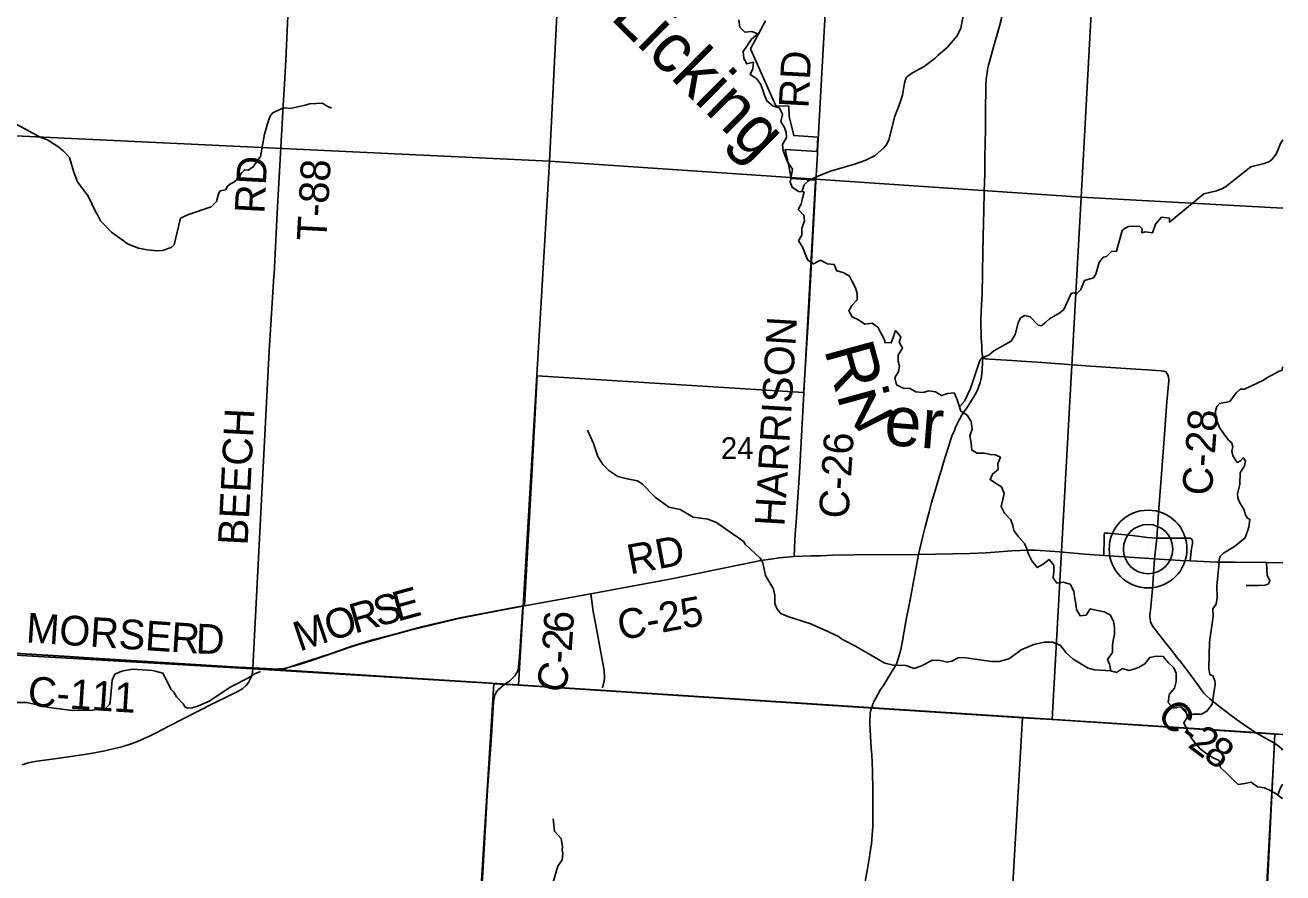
# Model space of a CAD drawing. Extents: x 114843 to 284848, y 317643 to 566895.
# Drawn here: x 272149 to 284848, y 417240 to 425802 of the extents above; entities that cross this region are included whole.
import ezdxf

# ---------------------------------------------------------------- set-up
doc = ezdxf.new("R2010")
doc.units = 0
for name, color, linetype in [('GM_X_City_Street', 7, 'Continuous'), ('GM_X_Corporation', 7, 'Continuous'), ('GM_X_County_Road', 7, 'Continuous'), ('GM_X_County_Road_Text', 7, 'Continuous'), ('GM_X_Major_River', 7, 'Continuous'), ('GM_X_Major_River_Text', 7, 'Continuous'), ('GM_X_Minor_River', 7, 'Continuous'), ('GM_X_Section', 7, 'Continuous'), ('GM_X_Section_Text', 7, 'Continuous'), ('GM_X_Township', 7, 'Continuous'), ('GM_X_Township_Road', 7, 'Continuous'), ('GM_X_Township_Road_Text', 7, 'Continuous'), ('GM_X_Unincorporated', 7, 'Continuous'), ('GM_X_Unincorporated_Location', 7, 'Continuous')]:
    doc.layers.add(name, color=color, linetype=linetype)

msp = doc.modelspace()

# ---------------------------------------------------------------- linework, layer by layer
at = {"layer": 'GM_X_City_Street'}
msp.add_line((284331, 410473), (284762, 418549), dxfattribs=at)
msp.add_lwpolyline([(271112, 419513), (272599, 419422), (272789, 419407), (273451, 419363), (273963, 419333), (274165, 419323), (274448, 419309)], dxfattribs=at)
at = {"layer": 'GM_X_Corporation'}
for points in [[(279625, 425845), (279474, 425563), (279730, 424988), (279859, 424985), (279865, 424879), (279909, 424687), (280154, 424672), (280147, 424525), (279822, 424545), (279858, 424397), (279883, 424252), (280130, 424237), (280011, 422093), (277319, 422261), (277257, 421135), (277191, 419940), (277176, 419938), (277033, 419911), (276539, 419817), (276165, 419727), (276062, 419700), (275918, 419662), (275671, 419597), (275493, 419544), (275458, 419533), (275248, 419460), (275106, 419413), (274926, 419353), (274734, 419289), (274615, 419296), (274448, 419307), (274019, 419335), (273204, 419382), (272788, 419410), (272714, 419416), (272641, 419422), (272597, 419425), (272573, 419426), (271674, 419481)], [(269779, 396349), (270001, 400354), (270127, 402555), (270414, 407583), (271110, 419516), (272597, 419425), (272788, 419410), (274734, 419289), (276970, 419149), (284578, 418656), (284848, 418638)]]:
    msp.add_lwpolyline(points, dxfattribs=at)
at = {"layer": 'GM_X_County_Road'}
for p, q in [((280150, 424540), (280156, 424645)), ((277174, 419933), (277861, 420059))]:
    msp.add_line(p, q, dxfattribs=at)
for points in [[(280156, 424645), (280179, 425078), (280256, 426462), (280331, 427735), (280363, 428452), (280422, 429595)], [(282012, 425882), (281987, 425793), (281960, 425697), (281935, 425615), (281919, 425555), (281905, 425507), (281885, 425436), (281875, 425397), (281870, 425372), (281866, 425346), (281862, 425322), (281858, 425299), (281855, 425279), (281853, 425242), (281850, 425202), (281849, 425166), (281846, 424944), (281844, 424754), (281841, 424606), (281839, 424473), (281840, 424302), (281833, 424123), (281828, 423927), (281825, 423806), (281819, 423513), (281811, 423084), (281806, 422979), (281800, 422820), (281800, 422756), (281801, 422697), (281801, 422674), (281802, 422643), (281806, 422600), (281807, 422568), (281808, 422516), (281812, 422476), (281818, 422451), (281815, 422391), (281813, 422328), (281809, 422281), (281802, 422234), (281792, 422194), (281780, 422155), (281764, 422115), (281743, 422071), (281728, 422046), (281697, 421999), (281676, 421966), (281649, 421927), (281630, 421898), (281605, 421860), (281586, 421825), (281575, 421807), (281562, 421781), (281543, 421740), (281531, 421709), (281521, 421688), (281507, 421650), (281493, 421609), (281475, 421554), (281442, 421448), (281423, 421385), (281400, 421313), (281381, 421249), (281350, 421146), (281330, 421078), (281301, 420979), (281277, 420887), (281237, 420736), (281213, 420639), (281169, 420456)], [(280132, 424225), (280148, 424503), (280150, 424540)], [(280013, 422116), (280061, 422908), (280111, 423852), (280132, 424225)], [(283552, 420412), (283574, 420620), (283594, 420875), (283623, 421266), (283648, 421622), (283676, 421997), (283696, 422210), (283694, 422250), (283688, 422269), (283678, 422288), (283665, 422300), (283646, 422308), (283620, 422311), (283573, 422315), (283479, 422319), (283362, 422327), (282859, 422361), (282418, 422393), (282314, 422401), (282259, 422406), (282112, 422416), (281945, 422426), (281887, 422429), (281856, 422431), (281844, 422433), (281831, 422439), (281818, 422451)], [(279915, 420434), (279919, 420599), (279923, 420656), (279938, 420829), (279942, 420883), (279967, 421279), (280011, 422084), (280013, 422116)], [(279915, 420434), (280084, 420440), (280179, 420442), (280304, 420447), (280522, 420451), (281169, 420456)], [(281169, 420456), (281084, 419997), (281070, 419929), (281046, 419797), (281004, 419562), (280991, 419494), (280975, 419434), (280962, 419390), (280949, 419359), (280943, 419345), (280935, 419327), (280926, 419313), (280921, 419302), (280915, 419293), (280876, 419232), (280815, 419133), (280787, 419090), (280763, 419049), (280738, 419005), (280719, 418970), (280714, 418957), (280705, 418936), (280704, 418931)], [(281169, 420456), (281689, 420464), (281851, 420473), (282111, 420491), (282281, 420499), (282345, 420499), (282398, 420496), (282593, 420482), (282846, 420460), (283039, 420446), (283552, 420412), (283812, 420396), (283912, 420390), (284183, 420379), (284364, 420377), (284684, 420374), (284848, 420372)], [(277861, 420059), (278657, 420207), (278953, 420265), (279133, 420303), (279398, 420359), (279577, 420393), (279676, 420409), (279765, 420421), (279915, 420434)], [(284579, 418653), (284450, 418738), (284340, 418820), (284228, 418904), (284166, 418953), (284107, 419000), (284074, 419030), (284050, 419056), (284022, 419093), (283962, 419176), (283914, 419240), (283856, 419319), (283807, 419380), (283787, 419406), (283722, 419489), (283666, 419561), (283592, 419653), (283550, 419710), (283531, 419733), (283522, 419752), (283513, 419777), (283507, 419797), (283505, 419826), (283505, 419846), (283510, 419894), (283532, 420109), (283552, 420412)], [(274713, 419299), (274765, 419304), (274817, 419316), (274871, 419332), (275043, 419385), (275314, 419480), (275493, 419540), (275790, 419625), (276027, 419689), (276512, 419807), (276768, 419857), (277174, 419933)], [(277038, 419177), (277093, 419228), (277111, 419255), (277127, 419289), (277132, 419324), (277138, 419385), (277144, 419471), (277174, 419933)], [(272118, 418332), (272151, 418341), (272181, 418350), (272216, 418358), (272266, 418367), (272372, 418381), (272446, 418392), (272586, 418413), (272725, 418433), (272850, 418453), (272954, 418473), (273050, 418494), (273126, 418513), (273220, 418544), (273284, 418567), (273352, 418597), (273411, 418624), (273473, 418655), (273601, 418721), (274055, 418954), (274296, 419071), (274348, 419103), (274380, 419131), (274405, 419163), (274428, 419209), (274440, 419244), (274447, 419296), (274448, 419309)], [(274448, 419309), (274584, 419302), (274643, 419299), (274698, 419298), (274713, 419299)], [(276372, 411000), (276644, 415378), (276671, 415782), (276717, 416455), (276771, 417244), (276819, 418077), (276858, 418622), (276879, 418966), (276885, 419005), (276893, 419038), (276909, 419068), (276930, 419093), (276992, 419145), (277031, 419170), (277038, 419177)], [(280704, 418931), (280695, 418902), (280685, 418868), (280682, 418849), (280680, 418827), (280679, 418792), (280679, 418740), (280692, 418503), (280699, 418430), (280703, 418358), (280704, 418263), (280708, 418077), (280708, 417830), (280708, 417707), (280702, 417623), (280699, 417576), (280694, 417531), (280689, 417497), (280685, 417471), (280678, 417427), (280673, 417402), (280655, 417280), (280612, 417039)], [(284848, 418478), (284831, 418498), (284796, 418526), (284762, 418549), (284665, 418605), (284579, 418653)]]:
    msp.add_lwpolyline(points, dxfattribs=at)
at = {"layer": 'GM_X_Major_River'}
for points in [[(279354, 425855), (279364, 425783), (279416, 425731), (279488, 425737), (279546, 425713), (279482, 425661), (279435, 425591), (279399, 425536), (279407, 425464), (279435, 425410), (279503, 425427), (279498, 425361), (279470, 425302), (279536, 425261), (279576, 425201), (279598, 425145), (279615, 425095), (279639, 425037), (279701, 424985), (279765, 424967), (279795, 424899), (279780, 424829), (279816, 424767), (279834, 424717), (279836, 424667), (279796, 424597), (279803, 424535), (279823, 424477), (279849, 424413), (279897, 424347), (279884, 424267), (279874, 424215), (279894, 424165), (279958, 424123), (280014, 424117), (279999, 424053), (279983, 423995), (279955, 423939), (280013, 423883), (280019, 423821), (279992, 423752), (279992, 423682), (279958, 423622), (280000, 423556), (280022, 423498), (280051, 423428), (280109, 423390), (280179, 423429)], [(280179, 423429), (280249, 423391), (280317, 423383), (280345, 423319), (280409, 423303), (280474, 423268), (280496, 423218), (280532, 423148), (280550, 423092), (280551, 423026), (280497, 422971), (280465, 422917), (280499, 422857), (280563, 422827), (280627, 422782), (280702, 422792), (280758, 422752), (280792, 422686), (280830, 422618)], [(280830, 422618), (280828, 422596), (280894, 422592), (280916, 422658), (280936, 422716), (280990, 422655), (280974, 422600), (281007, 422539), (280965, 422472), (280965, 422408), (280977, 422358), (280967, 422304), (280930, 422238), (280946, 422170), (281014, 422136), (281082, 422132), (281142, 422097), (281212, 422091), (281278, 422107), (281342, 422099), (281403, 422061), (281465, 422082), (281529, 422088), (281557, 422028), (281577, 421968), (281597, 421904), (281660, 421862), (281700, 421800), (281712, 421722), (281688, 421654), (281701, 421584), (281707, 421510), (281763, 421478), (281831, 421480), (281895, 421464), (281945, 421463), (281997, 421437), (281970, 421375), (281972, 421312), (281918, 421268), (281892, 421212), (281948, 421176), (282008, 421138), (282033, 421076), (282019, 421012), (282003, 420940), (282037, 420874), (282100, 420806), (282122, 420748), (282132, 420698), (282180, 420634), (282241, 420567), (282263, 420513), (282279, 420459), (282315, 420391), (282368, 420323), (282427, 420359), (282489, 420403), (282536, 420347), (282536, 420283), (282528, 420221), (282566, 420167), (282630, 420176), (282700, 420154), (282737, 420084), (282745, 420030), (282757, 419956), (282763, 419900), (282800, 419836), (282862, 419842), (282903, 419906), (282976, 419890), (283044, 419877), (283106, 419845), (283138, 419781), (283148, 419715), (283147, 419651), (283135, 419585), (283127, 419535), (283127, 419466), (283077, 419396), (283098, 419346), (283110, 419280), (283168, 419262), (283228, 419303), (283292, 419285), (283342, 419297), (283392, 419315), (283456, 419351), (283504, 419416), (283570, 419428), (283638, 419424), (283690, 419364), (283748, 419312), (283770, 419256), (283771, 419172), (283753, 419106), (283699, 419040), (283691, 418960), (283742, 418904), (283814, 418916)], [(283814, 418916), (283866, 418884), (283884, 418816), (283848, 418754), (283883, 418684), (283917, 418612), (283953, 418562), (284013, 418493), (284080, 418441), (284144, 418403), (284204, 418373), (284220, 418305), (284286, 418241), (284343, 418183), (284397, 418133), (284463, 418142), (284527, 418154), (284591, 418110), (284663, 418098), (284727, 418069), (284780, 418039), (284836, 417995), (284848, 417989)]]:
    msp.add_lwpolyline(points, dxfattribs=at)
at = {"layer": 'GM_X_Minor_River'}
for points in [[(279991, 424119), (280014, 424189), (280051, 424227), (280154, 424277), (280282, 424328), (280524, 424398), (280636, 424438), (280730, 424486), (280820, 424563), (280850, 424601), (280870, 424643), (280929, 424883), (280975, 424995), (281009, 425093), (281027, 425216), (281045, 425272), (281101, 425316), (281227, 425384), (281337, 425470), (281367, 425498), (281457, 425575), (281560, 425695), (281598, 425773), (281630, 425947)], [(272066, 424798), (272309, 424666), (272375, 424643), (272489, 424571), (272534, 424533), (272598, 424465), (272640, 424316), (272678, 424218), (272787, 424074), (272859, 423918), (272879, 423886), (272910, 423824), (273020, 423712), (273190, 423588), (273295, 423548), (273381, 423534), (273481, 423522), (273537, 423525), (273623, 423557), (273653, 423583), (273719, 423852), (273797, 423890), (274027, 423967), (274083, 424019), (274103, 424099), (274119, 424127), (274171, 424138), (274191, 424176), (274223, 424198), (274257, 424216), (274309, 424258), (274329, 424306), (274367, 424342), (274401, 424337), (274449, 424367), (274525, 424475), (274565, 424700), (274607, 424840), (274627, 424890), (274649, 424916), (274741, 424959), (274775, 424965), (274825, 424959), (274977, 424995), (275025, 425008), (275153, 425014), (275191, 424986), (275244, 424964)], [(281584, 421946), (281633, 422003), (281694, 422133), (281790, 422415), (281808, 422441), (281878, 422469), (281930, 422512), (282106, 422610), (282146, 422678), (282174, 422796), (282200, 422844), (282244, 422870), (282298, 422856), (282378, 422770), (282412, 422766), (282458, 422805), (282492, 422837), (282596, 422897), (282638, 422931), (282710, 423093), (282738, 423097), (282764, 423087), (282808, 423133), (282844, 423224), (282936, 423248), (282960, 423286), (282993, 423406), (283035, 423458), (283069, 423466), (283117, 423514), (283169, 423518), (283225, 423729), (283261, 423755), (283289, 423769), (283399, 423773), (283427, 423745), (283423, 423705), (283457, 423715), (283531, 423705), (283561, 423791), (283623, 423863), (283703, 423853), (283705, 423813), (284049, 424098), (284179, 424128), (284225, 424146), (284269, 424169), (284523, 424371), (284659, 424403), (284713, 424425), (284741, 424447), (284781, 424500), (284827, 424614), (284848, 424644)], [(283814, 418916), (283900, 418824), (283944, 418842), (284026, 418842), (284082, 418872), (284134, 418944), (284164, 419145), (284162, 419179), (284141, 419229), (284111, 419243), (284101, 419305), (284107, 419571), (284125, 419689), (284144, 419831), (284140, 419908), (284176, 419954), (284186, 420018), (284182, 420138), (284200, 420342), (284206, 420400), (284215, 420434), (284247, 420470), (284361, 420537), (284469, 420625), (284505, 420731), (284515, 420809), (284489, 420825), (284469, 420863), (284457, 420907), (284411, 420985), (284395, 421027), (284391, 421067), (284414, 421161), (284418, 421279), (284462, 421352), (284470, 421402), (284446, 421432), (284420, 421400), (284388, 421386), (284342, 421452), (284334, 421500), (284342, 421546), (284328, 421586), (284298, 421610), (284211, 421732), (284167, 421842), (284169, 421902), (284181, 421950), (284209, 421980), (284313, 422002), (284377, 422088), (284417, 422126), (284461, 422126), (284651, 422215), (284687, 422239), (284811, 422307), (284839, 422313), (284845, 422345), (284848, 422352)], [(283110, 419280), (282946, 419289), (282882, 419307), (282730, 419399), (282660, 419461), (282630, 419503), (282602, 419535), (282525, 419571), (282439, 419571), (282335, 419545), (282207, 419493), (282087, 419406), (282057, 419394), (281983, 419374), (281905, 419376), (281625, 419416), (281571, 419412), (281505, 419377), (281457, 419367), (281419, 419377), (281387, 419383), (281311, 419387), (281193, 419327), (281127, 419305), (281040, 419333), (280916, 419339), (280828, 419359), (280534, 419530), (280403, 419596), (280361, 419626), (280217, 419694), (280171, 419714), (280081, 419754), (279849, 419830), (279780, 419860), (279742, 419902), (279720, 419960), (279718, 420044), (279704, 420104), (279688, 420136), (279624, 420242), (279597, 420372), (279569, 420418), (279419, 420558), (279403, 420586), (279329, 420640), (279301, 420656), (279130, 420780), (279042, 420812), (278894, 420832), (278764, 420908), (278650, 420933), (278511, 421033), (278381, 421167), (278333, 421199), (278229, 421221), (278135, 421243), (278041, 421305), (277982, 421363), (277932, 421445), (277888, 421575), (277828, 421711)], [(272057, 418961), (272165, 418959), (272392, 418909), (272624, 418880), (272825, 418882), (272961, 418899), (273001, 418939), (273007, 418965), (273028, 419187), (273056, 419248), (273124, 419278), (273229, 419296), (273435, 419285), (273475, 419273), (273541, 419255), (273624, 419093), (273652, 419063), (273676, 419016), (273744, 418948), (273766, 418914), (273792, 418902), (273836, 418907), (273898, 418925), (274007, 418973), (274227, 419118), (274403, 419209), (274459, 419245), (274527, 419275)], [(284798, 418024), (284820, 418093), (284842, 418129), (284848, 418130)], [(277479, 417146), (277527, 417308), (277573, 417370), (277577, 417434), (277572, 417472), (277576, 417504), (277560, 417586), (277494, 417660), (277480, 417785)]]:
    msp.add_lwpolyline(points, dxfattribs=at)
at = {"layer": 'GM_X_Section'}
for points in [[(271727, 429979), (277710, 429735), (277442, 424428), (271410, 424713), (271501, 426259), (271604, 427973), (271709, 429686)], [(277710, 429735), (283105, 429447), (282813, 424064), (277442, 424428)], [(277442, 424428), (282813, 424064), (282519, 418788), (282220, 418804), (277130, 419134)], [(276883, 419150), (277130, 419134), (282220, 418804), (281899, 413317), (276542, 413720)], [(282220, 418804), (282519, 418788), (284768, 418642), (284628, 415821), (284499, 413133), (281899, 413317)]]:
    msp.add_lwpolyline(points, close=True, dxfattribs=at)
for points in [[(284848, 423953), (282813, 424064), (283105, 429447), (284848, 429357)], [(284848, 418637), (284768, 418642), (282519, 418788), (282813, 424064), (284848, 423953)]]:
    msp.add_lwpolyline(points, dxfattribs=at)
at = {"layer": 'GM_X_Township'}
for points in [[(284848, 418638), (284578, 418656), (280694, 418905), (276991, 419147), (274446, 419299), (271111, 419492), (271110, 419516), (271446, 426073)], [(269776, 396299), (270001, 400354), (270122, 402465), (270414, 407575), (270600, 410958), (270697, 412488), (270818, 414394), (270951, 416803), (271011, 417780), (271111, 419492), (274446, 419299), (276991, 419147), (280694, 418905), (284578, 418656), (284848, 418638)]]:
    msp.add_lwpolyline(points, dxfattribs=at)
at = {"layer": 'GM_X_Township_Road'}
msp.add_line((274803, 425892), (274785, 425523), dxfattribs=at)
for points in [[(274785, 425523), (274785, 425512), (274767, 425207), (274759, 425049), (274695, 423907), (274663, 423288), (274661, 423262), (274614, 422512), (274448, 419309)], [(283039, 420446), (283045, 420619), (283044, 420652), (283047, 420670), (283063, 420672), (283081, 420670), (283330, 420646), (283477, 420628), (283574, 420620), (283624, 420621), (283667, 420621), (283847, 420621), (283908, 420620), (283925, 420614), (283934, 420593), (283934, 420567), (283926, 420515), (283912, 420390)], [(284684, 420374), (284689, 420243), (284717, 420194), (284713, 420178), (284708, 420165), (284702, 420158), (284691, 420152), (284680, 420148), (284665, 420145), (284603, 420142), (284550, 420143), (284479, 420141)], [(277979, 419110), (277994, 419179), (277999, 419211), (277994, 419281), (277990, 419325), (277979, 419375), (277966, 419447), (277950, 419539), (277931, 419629), (277909, 419759), (277885, 419881), (277861, 420059)]]:
    msp.add_lwpolyline(points, dxfattribs=at)
at = {"layer": 'GM_X_Unincorporated'}
for radius in [393, 249]:
    msp.add_circle((283487, 420510), radius, dxfattribs=at)
at = {"layer": 'GM_X_Unincorporated_Location'}
msp.add_line((283487, 420510), (283487, 420510), dxfattribs=at)

# ---------------------------------------------------------------- texts
at = {"layer": 'GM_X_County_Road_Text'}
for s, rotation, p in [('RD', 86.9685, (280057, 424958)), ('HARRISON', 86.5404, (279815, 420734)), ('C-28', 85.6245, (284129, 421044)), ('C-26', 86.3054, (280461, 420812)), ('RD', 10.6751, (278257, 420253)), ('E', 15.2859, (275907, 419776)), ('R', 16.0172, (275476, 419655)), ('S', 15.2936, (275712, 419723)), ('C-25', 10.4521, (278159, 419588)), ('MORSE', 356.2457, (272153, 419568)), ('M', 18.5511, (274919, 419473)), ('O', 17.6459, (275227, 419576)), ('6', 86.3088, (277679, 419655)), ('R', 356.2792, (273614, 419473)), ('D', 357.7879, (273868, 419457)), ('2', 86.1343, (277667, 419470)), ('-', 87.5047, (277661, 419349)), ('C', 74.2428, (277583, 419037)), ('C-111', 356.2906, (272170, 418926)), ('C', 308.739, (283566, 418841)), ('-', 322.9061, (283779, 418592)), ('2', 322.8407, (283877, 418518)), ('8', 324.5428, (284032, 418401))]:
    msp.add_text(s, height=300, rotation=rotation, dxfattribs=at).set_placement(p)
at = {"layer": 'GM_X_Major_River_Text'}
for s, height, rotation, p in [('Licking', 500.1, 315.4107, (278047, 425871)), ('Ri', 500.1, 285.414, (280214, 422528)), ('v', 500, 315.4118, (280427, 421840)), ('er', 500, 355.4173, (280811, 421565))]:
    msp.add_text(s, height=height, rotation=rotation, dxfattribs=at).set_placement(p)
at = {"layer": 'GM_X_Section_Text'}
msp.add_text('24', height=221, rotation=0.4162, dxfattribs=at).set_placement((279175, 421418))
at = {"layer": 'GM_X_Township_Road_Text'}
for s, rotation, p in [('RD', 86.9628, (274564, 423893)), ('T-88', 86.883, (275191, 423616)), ('BEECH', 87.0612, (274395, 420543))]:
    msp.add_text(s, height=300, rotation=rotation, dxfattribs=at).set_placement(p)

doc.saveas('drawing.dxf')
